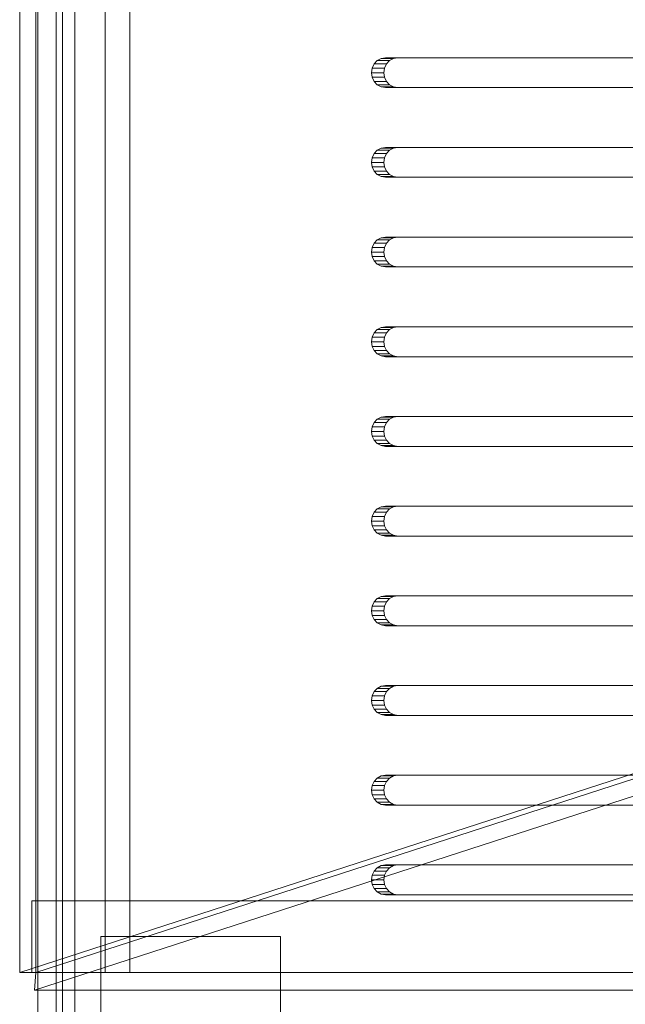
# Model space of a CAD drawing. Header units: millimetres. Extents: x -2233 to 61924, y -68080 to 6847.
# Tile 663 of 1056: x 27076 to 27177, y -18173 to -18009. Entities that reach past the tile are written whole.
import ezdxf

# ---------------------------------------------------------------- set-up
doc = ezdxf.new("R2010")
doc.units = ezdxf.units.MM
doc.layers.add('superior_bajante_movil', color=7, linetype='Continuous', lineweight=0)

msp = doc.modelspace()

# ---------------------------------------------------------------- linework, layer by layer
at = {"layer": 'superior_bajante_movil'}
for p, q in [((27081.912, -18183), (27081.912, -17777)), ((27082.939, -17777), (27082.939, -18183)), ((27082.939, -18180), (27082.939, -17780)), ((27084.991, -17780), (27084.991, -18180)), ((27075.796, -17792), (27075.796, -18168)), ((27078.492, -18168), (27078.492, -17792)), ((27078.834, -17792), (27078.834, -18168)), ((27082.939, -18168), (27082.939, -17792)), ((27090.111, -18168), (27090.111, -17792)), ((27094.215, -17792), (27094.215, -18168)), ((27136.245, -18015.122), (27135.59, -18015.477)), ((27136.971, -18015), (27136.245, -18015.122)), ((27136.245, -18015.122), (27138.297, -18015.122)), ((27136.971, -18015), (27139.023, -18015)), ((27273.226, -18015), (27136.971, -18015)), ((27137.642, -18015.477), (27138.297, -18015.122)), ((27138.297, -18015.122), (27139.023, -18015)), ((27139.023, -18015), (27275.278, -18015)), ((27134.737, -18016.727), (27134.622, -18017.5)), ((27135.07, -18016.031), (27134.737, -18016.727)), ((27134.737, -18016.727), (27136.789, -18016.727)), ((27135.59, -18015.477), (27135.07, -18016.031)), ((27135.07, -18016.031), (27137.122, -18016.031)), ((27135.59, -18015.477), (27137.642, -18015.477)), ((27136.674, -18017.5), (27136.789, -18016.727)), ((27136.789, -18016.727), (27137.122, -18016.031)), ((27137.122, -18016.031), (27137.642, -18015.477)), ((27134.622, -18017.5), (27134.737, -18018.273)), ((27134.622, -18017.5), (27136.674, -18017.5)), ((27134.737, -18018.273), (27135.07, -18018.969)), ((27134.737, -18018.273), (27136.789, -18018.273)), ((27136.789, -18018.273), (27136.674, -18017.5)), ((27137.122, -18018.969), (27136.789, -18018.273)), ((27135.07, -18018.969), (27135.59, -18019.523)), ((27135.07, -18018.969), (27137.122, -18018.969)), ((27135.59, -18019.523), (27136.245, -18019.878)), ((27135.59, -18019.523), (27137.642, -18019.523)), ((27136.245, -18019.878), (27136.971, -18020)), ((27136.245, -18019.878), (27138.297, -18019.878)), ((27139.023, -18020), (27136.971, -18020)), ((27136.971, -18020), (27273.226, -18020)), ((27137.642, -18019.523), (27137.122, -18018.969)), ((27138.297, -18019.878), (27137.642, -18019.523)), ((27139.023, -18020), (27138.297, -18019.878)), ((27275.278, -18020), (27139.023, -18020)), ((27136.245, -18030.122), (27135.59, -18030.477)), ((27136.971, -18030), (27136.245, -18030.122)), ((27136.245, -18030.122), (27138.297, -18030.122)), ((27136.971, -18030), (27139.023, -18030)), ((27273.226, -18030), (27136.971, -18030)), ((27137.642, -18030.477), (27138.297, -18030.122)), ((27138.297, -18030.122), (27139.023, -18030)), ((27139.023, -18030), (27275.278, -18030)), ((27134.737, -18031.727), (27134.622, -18032.5)), ((27135.07, -18031.031), (27134.737, -18031.727)), ((27134.737, -18031.727), (27136.789, -18031.727)), ((27135.59, -18030.477), (27135.07, -18031.031)), ((27135.07, -18031.031), (27137.122, -18031.031)), ((27135.59, -18030.477), (27137.642, -18030.477)), ((27136.674, -18032.5), (27136.789, -18031.727)), ((27136.789, -18031.727), (27137.122, -18031.031)), ((27137.122, -18031.031), (27137.642, -18030.477)), ((27134.622, -18032.5), (27134.737, -18033.273)), ((27134.622, -18032.5), (27136.674, -18032.5)), ((27134.737, -18033.273), (27135.07, -18033.969)), ((27134.737, -18033.273), (27136.789, -18033.273)), ((27136.789, -18033.273), (27136.674, -18032.5)), ((27137.122, -18033.969), (27136.789, -18033.273)), ((27135.07, -18033.969), (27135.59, -18034.523)), ((27135.07, -18033.969), (27137.122, -18033.969)), ((27135.59, -18034.523), (27136.245, -18034.878)), ((27135.59, -18034.523), (27137.642, -18034.523)), ((27136.245, -18034.878), (27136.971, -18035)), ((27136.245, -18034.878), (27138.297, -18034.878)), ((27139.023, -18035), (27136.971, -18035)), ((27136.971, -18035), (27273.226, -18035)), ((27137.642, -18034.523), (27137.122, -18033.969)), ((27138.297, -18034.878), (27137.642, -18034.523)), ((27139.023, -18035), (27138.297, -18034.878)), ((27275.278, -18035), (27139.023, -18035)), ((27136.971, -18045), (27136.245, -18045.122)), ((27136.971, -18045), (27139.023, -18045)), ((27273.226, -18045), (27136.971, -18045)), ((27138.297, -18045.122), (27139.023, -18045)), ((27139.023, -18045), (27275.278, -18045)), ((27135.07, -18046.031), (27134.737, -18046.727)), ((27135.59, -18045.477), (27135.07, -18046.031)), ((27135.07, -18046.031), (27137.122, -18046.031)), ((27136.245, -18045.122), (27135.59, -18045.477)), ((27135.59, -18045.477), (27137.642, -18045.477)), ((27136.245, -18045.122), (27138.297, -18045.122)), ((27136.789, -18046.727), (27137.122, -18046.031)), ((27137.122, -18046.031), (27137.642, -18045.477)), ((27137.642, -18045.477), (27138.297, -18045.122)), ((27134.737, -18046.727), (27134.622, -18047.5)), ((27134.622, -18047.5), (27134.737, -18048.273)), ((27134.622, -18047.5), (27136.674, -18047.5)), ((27134.737, -18046.727), (27136.789, -18046.727)), ((27134.737, -18048.273), (27135.07, -18048.969)), ((27134.737, -18048.273), (27136.789, -18048.273)), ((27136.674, -18047.5), (27136.789, -18046.727)), ((27136.789, -18048.273), (27136.674, -18047.5)), ((27137.122, -18048.969), (27136.789, -18048.273)), ((27135.07, -18048.969), (27135.59, -18049.523)), ((27135.07, -18048.969), (27137.122, -18048.969)), ((27135.59, -18049.523), (27136.245, -18049.878)), ((27135.59, -18049.523), (27137.642, -18049.523)), ((27136.245, -18049.878), (27136.971, -18050)), ((27136.245, -18049.878), (27138.297, -18049.878)), ((27137.642, -18049.523), (27137.122, -18048.969)), ((27138.297, -18049.878), (27137.642, -18049.523)), ((27139.023, -18050), (27138.297, -18049.878)), ((27139.023, -18050), (27136.971, -18050)), ((27136.971, -18050), (27273.226, -18050)), ((27275.278, -18050), (27139.023, -18050)), ((27135.07, -18061.031), (27134.737, -18061.727)), ((27135.59, -18060.477), (27135.07, -18061.031)), ((27135.07, -18061.031), (27137.122, -18061.031)), ((27136.245, -18060.122), (27135.59, -18060.477)), ((27135.59, -18060.477), (27137.642, -18060.477)), ((27136.971, -18060), (27136.245, -18060.122)), ((27136.245, -18060.122), (27138.297, -18060.122)), ((27136.789, -18061.727), (27137.122, -18061.031)), ((27136.971, -18060), (27139.023, -18060)), ((27273.226, -18060), (27136.971, -18060)), ((27137.122, -18061.031), (27137.642, -18060.477)), ((27137.642, -18060.477), (27138.297, -18060.122)), ((27138.297, -18060.122), (27139.023, -18060)), ((27139.023, -18060), (27275.278, -18060)), ((27134.737, -18061.727), (27134.622, -18062.5)), ((27134.622, -18062.5), (27134.737, -18063.273)), ((27134.622, -18062.5), (27136.674, -18062.5)), ((27134.737, -18061.727), (27136.789, -18061.727)), ((27136.674, -18062.5), (27136.789, -18061.727)), ((27136.789, -18063.273), (27136.674, -18062.5)), ((27134.737, -18063.273), (27135.07, -18063.969)), ((27134.737, -18063.273), (27136.789, -18063.273)), ((27135.07, -18063.969), (27135.59, -18064.523)), ((27135.07, -18063.969), (27137.122, -18063.969)), ((27135.59, -18064.523), (27136.245, -18064.878)), ((27135.59, -18064.523), (27137.642, -18064.523)), ((27137.122, -18063.969), (27136.789, -18063.273)), ((27137.642, -18064.523), (27137.122, -18063.969)), ((27138.297, -18064.878), (27137.642, -18064.523)), ((27136.245, -18064.878), (27136.971, -18065)), ((27136.245, -18064.878), (27138.297, -18064.878)), ((27139.023, -18065), (27136.971, -18065)), ((27136.971, -18065), (27273.226, -18065)), ((27139.023, -18065), (27138.297, -18064.878)), ((27275.278, -18065), (27139.023, -18065)), ((27135.07, -18076.031), (27134.737, -18076.727)), ((27135.59, -18075.477), (27135.07, -18076.031)), ((27135.07, -18076.031), (27137.122, -18076.031)), ((27136.245, -18075.122), (27135.59, -18075.477)), ((27135.59, -18075.477), (27137.642, -18075.477)), ((27136.971, -18075), (27136.245, -18075.122)), ((27136.245, -18075.122), (27138.297, -18075.122)), ((27136.789, -18076.727), (27137.122, -18076.031)), ((27136.971, -18075), (27139.023, -18075)), ((27273.226, -18075), (27136.971, -18075)), ((27137.122, -18076.031), (27137.642, -18075.477)), ((27137.642, -18075.477), (27138.297, -18075.122)), ((27138.297, -18075.122), (27139.023, -18075)), ((27139.023, -18075), (27275.278, -18075)), ((27134.737, -18076.727), (27134.622, -18077.5)), ((27134.622, -18077.5), (27134.737, -18078.273)), ((27134.622, -18077.5), (27136.674, -18077.5)), ((27134.737, -18076.727), (27136.789, -18076.727)), ((27136.674, -18077.5), (27136.789, -18076.727)), ((27136.789, -18078.273), (27136.674, -18077.5)), ((27134.737, -18078.273), (27135.07, -18078.969)), ((27134.737, -18078.273), (27136.789, -18078.273)), ((27135.07, -18078.969), (27135.59, -18079.523)), ((27135.07, -18078.969), (27137.122, -18078.969)), ((27135.59, -18079.523), (27136.245, -18079.878)), ((27135.59, -18079.523), (27137.642, -18079.523)), ((27137.122, -18078.969), (27136.789, -18078.273)), ((27137.642, -18079.523), (27137.122, -18078.969)), ((27138.297, -18079.878), (27137.642, -18079.523)), ((27075.796, -18168), (27347.371, -18080)), ((27078.492, -18168), (27350.067, -18080)), ((27136.245, -18079.878), (27136.971, -18080)), ((27136.245, -18079.878), (27138.297, -18079.878)), ((27139.023, -18080), (27136.971, -18080)), ((27136.971, -18080), (27273.226, -18080)), ((27139.023, -18080), (27138.297, -18079.878)), ((27275.278, -18080), (27139.023, -18080)), ((27349.862, -18082.939), (27078.287, -18170.939)), ((27135.07, -18091.031), (27134.737, -18091.727)), ((27135.59, -18090.477), (27135.07, -18091.031)), ((27135.07, -18091.031), (27137.122, -18091.031)), ((27136.245, -18090.122), (27135.59, -18090.477)), ((27135.59, -18090.477), (27137.642, -18090.477)), ((27136.971, -18090), (27136.245, -18090.122)), ((27136.245, -18090.122), (27138.297, -18090.122)), ((27136.789, -18091.727), (27137.122, -18091.031)), ((27136.971, -18090), (27139.023, -18090)), ((27273.226, -18090), (27136.971, -18090)), ((27137.122, -18091.031), (27137.642, -18090.477)), ((27137.642, -18090.477), (27138.297, -18090.122)), ((27138.297, -18090.122), (27139.023, -18090)), ((27139.023, -18090), (27275.278, -18090)), ((27134.737, -18091.727), (27134.622, -18092.5)), ((27134.622, -18092.5), (27134.737, -18093.273)), ((27134.622, -18092.5), (27136.674, -18092.5)), ((27134.737, -18091.727), (27136.789, -18091.727)), ((27136.674, -18092.5), (27136.789, -18091.727)), ((27136.789, -18093.273), (27136.674, -18092.5)), ((27134.737, -18093.273), (27135.07, -18093.969)), ((27134.737, -18093.273), (27136.789, -18093.273)), ((27135.07, -18093.969), (27135.59, -18094.523)), ((27135.07, -18093.969), (27137.122, -18093.969)), ((27137.122, -18093.969), (27136.789, -18093.273)), ((27137.642, -18094.523), (27137.122, -18093.969)), ((27135.59, -18094.523), (27136.245, -18094.878)), ((27135.59, -18094.523), (27137.642, -18094.523)), ((27136.245, -18094.878), (27136.971, -18095)), ((27136.245, -18094.878), (27138.297, -18094.878)), ((27139.023, -18095), (27136.971, -18095)), ((27136.971, -18095), (27273.226, -18095)), ((27138.297, -18094.878), (27137.642, -18094.523)), ((27139.023, -18095), (27138.297, -18094.878)), ((27275.278, -18095), (27139.023, -18095)), ((27135.59, -18105.477), (27135.07, -18106.031)), ((27136.245, -18105.122), (27135.59, -18105.477)), ((27135.59, -18105.477), (27137.642, -18105.477)), ((27136.971, -18105), (27136.245, -18105.122)), ((27136.245, -18105.122), (27138.297, -18105.122)), ((27136.971, -18105), (27139.023, -18105)), ((27273.226, -18105), (27136.971, -18105)), ((27137.122, -18106.031), (27137.642, -18105.477)), ((27137.642, -18105.477), (27138.297, -18105.122)), ((27138.297, -18105.122), (27139.023, -18105)), ((27139.023, -18105), (27275.278, -18105)), ((27134.737, -18106.727), (27134.622, -18107.5)), ((27134.622, -18107.5), (27134.737, -18108.273)), ((27134.622, -18107.5), (27136.674, -18107.5)), ((27135.07, -18106.031), (27134.737, -18106.727)), ((27134.737, -18106.727), (27136.789, -18106.727)), ((27135.07, -18106.031), (27137.122, -18106.031)), ((27136.674, -18107.5), (27136.789, -18106.727)), ((27136.789, -18108.273), (27136.674, -18107.5)), ((27136.789, -18106.727), (27137.122, -18106.031)), ((27134.737, -18108.273), (27135.07, -18108.969)), ((27134.737, -18108.273), (27136.789, -18108.273)), ((27135.07, -18108.969), (27135.59, -18109.523)), ((27135.07, -18108.969), (27137.122, -18108.969)), ((27137.122, -18108.969), (27136.789, -18108.273)), ((27137.642, -18109.523), (27137.122, -18108.969)), ((27135.59, -18109.523), (27136.245, -18109.878)), ((27135.59, -18109.523), (27137.642, -18109.523)), ((27136.245, -18109.878), (27136.971, -18110)), ((27136.245, -18109.878), (27138.297, -18109.878)), ((27139.023, -18110), (27136.971, -18110)), ((27136.971, -18110), (27273.226, -18110)), ((27138.297, -18109.878), (27137.642, -18109.523)), ((27139.023, -18110), (27138.297, -18109.878)), ((27275.278, -18110), (27139.023, -18110)), ((27135.59, -18120.477), (27135.07, -18121.031)), ((27136.245, -18120.122), (27135.59, -18120.477)), ((27135.59, -18120.477), (27137.642, -18120.477)), ((27136.971, -18120), (27136.245, -18120.122)), ((27136.245, -18120.122), (27138.297, -18120.122)), ((27136.971, -18120), (27139.023, -18120)), ((27273.226, -18120), (27136.971, -18120)), ((27137.122, -18121.031), (27137.642, -18120.477)), ((27137.642, -18120.477), (27138.297, -18120.122)), ((27138.297, -18120.122), (27139.023, -18120)), ((27139.023, -18120), (27275.278, -18120)), ((27134.737, -18121.727), (27134.622, -18122.5)), ((27135.07, -18121.031), (27134.737, -18121.727)), ((27134.737, -18121.727), (27136.789, -18121.727)), ((27135.07, -18121.031), (27137.122, -18121.031)), ((27136.674, -18122.5), (27136.789, -18121.727)), ((27136.789, -18121.727), (27137.122, -18121.031)), ((27134.622, -18122.5), (27134.737, -18123.273)), ((27134.622, -18122.5), (27136.674, -18122.5)), ((27134.737, -18123.273), (27135.07, -18123.969)), ((27134.737, -18123.273), (27136.789, -18123.273)), ((27135.07, -18123.969), (27135.59, -18124.523)), ((27135.07, -18123.969), (27137.122, -18123.969)), ((27136.789, -18123.273), (27136.674, -18122.5)), ((27137.122, -18123.969), (27136.789, -18123.273)), ((27137.642, -18124.523), (27137.122, -18123.969)), ((27135.59, -18124.523), (27136.245, -18124.878)), ((27135.59, -18124.523), (27137.642, -18124.523)), ((27136.245, -18124.878), (27136.971, -18125)), ((27136.245, -18124.878), (27138.297, -18124.878)), ((27139.023, -18125), (27136.971, -18125)), ((27136.971, -18125), (27273.226, -18125)), ((27138.297, -18124.878), (27137.642, -18124.523)), ((27139.023, -18125), (27138.297, -18124.878)), ((27275.278, -18125), (27139.023, -18125)), ((27135.59, -18135.477), (27135.07, -18136.031)), ((27136.245, -18135.122), (27135.59, -18135.477)), ((27135.59, -18135.477), (27137.642, -18135.477)), ((27136.971, -18135), (27136.245, -18135.122)), ((27136.245, -18135.122), (27138.297, -18135.122)), ((27136.971, -18135), (27139.023, -18135)), ((27273.226, -18135), (27136.971, -18135)), ((27137.122, -18136.031), (27137.642, -18135.477)), ((27137.642, -18135.477), (27138.297, -18135.122)), ((27138.297, -18135.122), (27139.023, -18135)), ((27139.023, -18135), (27275.278, -18135)), ((27134.737, -18136.727), (27134.622, -18137.5)), ((27135.07, -18136.031), (27134.737, -18136.727)), ((27134.737, -18136.727), (27136.789, -18136.727)), ((27135.07, -18136.031), (27137.122, -18136.031)), ((27136.674, -18137.5), (27136.789, -18136.727)), ((27136.789, -18136.727), (27137.122, -18136.031)), ((27134.622, -18137.5), (27134.737, -18138.273)), ((27134.622, -18137.5), (27136.674, -18137.5)), ((27134.737, -18138.273), (27135.07, -18138.969)), ((27134.737, -18138.273), (27136.789, -18138.273)), ((27136.789, -18138.273), (27136.674, -18137.5)), ((27137.122, -18138.969), (27136.789, -18138.273)), ((27135.07, -18138.969), (27135.59, -18139.523)), ((27135.07, -18138.969), (27137.122, -18138.969)), ((27135.59, -18139.523), (27136.245, -18139.878)), ((27135.59, -18139.523), (27137.642, -18139.523)), ((27136.245, -18139.878), (27136.971, -18140)), ((27136.245, -18139.878), (27138.297, -18139.878)), ((27139.023, -18140), (27136.971, -18140)), ((27136.971, -18140), (27273.226, -18140)), ((27137.642, -18139.523), (27137.122, -18138.969)), ((27138.297, -18139.878), (27137.642, -18139.523)), ((27139.023, -18140), (27138.297, -18139.878)), ((27275.278, -18140), (27139.023, -18140)), ((27136.245, -18150.122), (27135.59, -18150.477)), ((27136.971, -18150), (27136.245, -18150.122)), ((27136.245, -18150.122), (27138.297, -18150.122)), ((27136.971, -18150), (27139.023, -18150)), ((27273.226, -18150), (27136.971, -18150)), ((27137.642, -18150.477), (27138.297, -18150.122)), ((27138.297, -18150.122), (27139.023, -18150)), ((27139.023, -18150), (27275.278, -18150)), ((27134.737, -18151.727), (27134.622, -18152.5)), ((27135.07, -18151.031), (27134.737, -18151.727)), ((27134.737, -18151.727), (27136.789, -18151.727)), ((27135.59, -18150.477), (27135.07, -18151.031)), ((27135.07, -18151.031), (27137.122, -18151.031)), ((27135.59, -18150.477), (27137.642, -18150.477)), ((27136.674, -18152.5), (27136.789, -18151.727)), ((27136.789, -18151.727), (27137.122, -18151.031)), ((27137.122, -18151.031), (27137.642, -18150.477)), ((27134.622, -18152.5), (27134.737, -18153.273)), ((27134.622, -18152.5), (27136.674, -18152.5)), ((27134.737, -18153.273), (27135.07, -18153.969)), ((27134.737, -18153.273), (27136.789, -18153.273)), ((27136.789, -18153.273), (27136.674, -18152.5)), ((27137.122, -18153.969), (27136.789, -18153.273)), ((27135.07, -18153.969), (27135.59, -18154.523)), ((27135.07, -18153.969), (27137.122, -18153.969)), ((27135.59, -18154.523), (27136.245, -18154.878)), ((27135.59, -18154.523), (27137.642, -18154.523)), ((27136.245, -18154.878), (27136.971, -18155)), ((27136.245, -18154.878), (27138.297, -18154.878)), ((27139.023, -18155), (27136.971, -18155)), ((27136.971, -18155), (27273.226, -18155)), ((27137.642, -18154.523), (27137.122, -18153.969)), ((27138.297, -18154.878), (27137.642, -18154.523)), ((27139.023, -18155), (27138.297, -18154.878)), ((27275.278, -18155), (27139.023, -18155)), ((27829.562, -18156), (27077.808, -18156)), ((27077.808, -18156), (27077.808, -18168)), ((27078.834, -18156), (27077.808, -18156)), ((27078.834, -18168), (27078.834, -18156)), ((27078.834, -18156), (27830.588, -18156)), ((27089.379, -18178), (27089.379, -18162)), ((27089.379, -18162), (27119.379, -18162)), ((27119.379, -18162), (27119.379, -18178)), ((27078.492, -18168), (27075.796, -18168)), ((27077.808, -18168), (27829.562, -18168)), ((27077.808, -18168), (27078.834, -18168)), ((27078.287, -18170.939), (27078.492, -18168)), ((27830.246, -18168), (27078.492, -18168)), ((27830.588, -18168), (27078.834, -18168)), ((27078.834, -18168), (27078.834, -18180)), ((27082.939, -18168), (27078.834, -18168)), ((27078.834, -18168), (27090.111, -18168)), ((27082.939, -18180), (27082.939, -18168)), ((27082.939, -18168), (27834.693, -18168)), ((27094.215, -18168), (27082.939, -18168)), ((27094.215, -18168), (27090.111, -18168)), ((27078.287, -18170.939), (27830.041, -18170.939))]:
    msp.add_line(p, q, dxfattribs=at)

doc.saveas('drawing.dxf')
